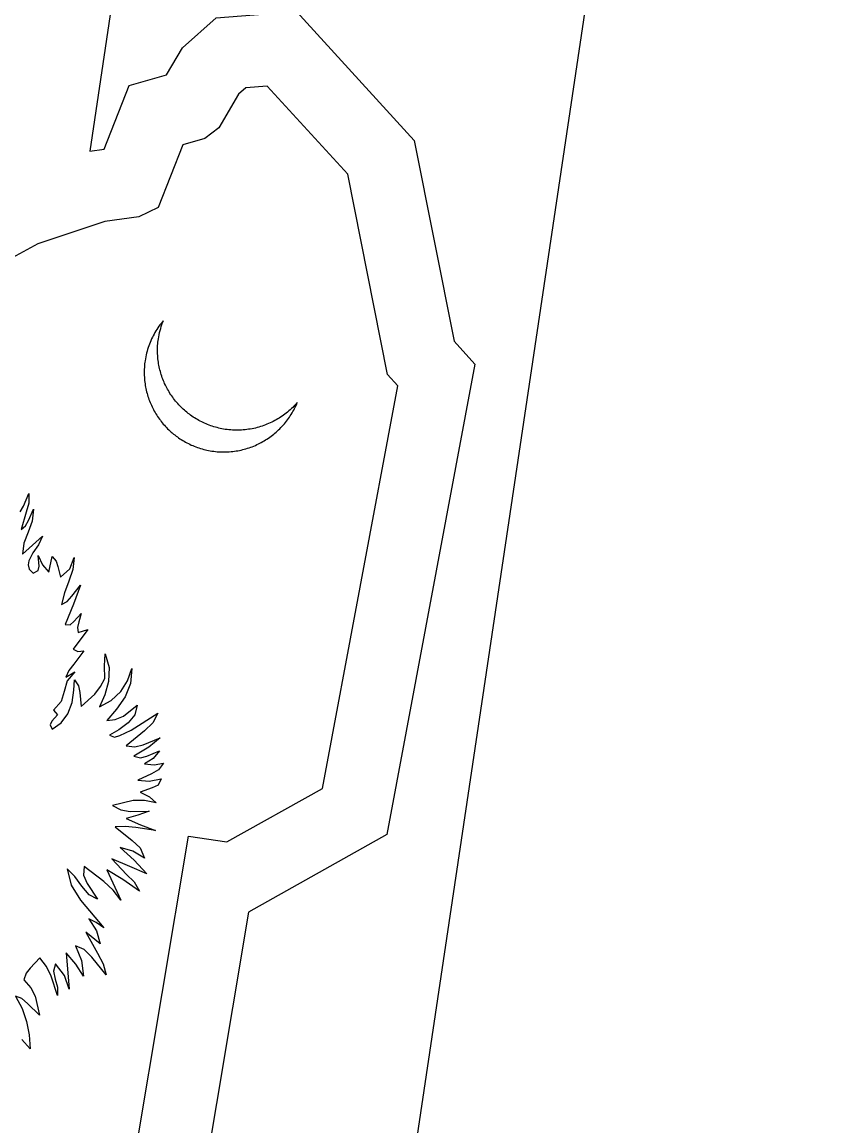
# Model space of a CAD drawing. Extents: x 1581789 to 1622364, y 1043167 to 1103486.
# Drawn here: x 1609068.181 to 1609071.039, y 1094193.742 to 1094197.581 of the extents above; entities that cross this region are included whole.
import ezdxf

# ---------------------------------------------------------------- set-up
doc = ezdxf.new("R2010")
doc.units = 0
doc.layers.add('RD_PD_PatLn2', color=7, linetype='Continuous')

msp = doc.modelspace()

# ---------------------------------------------------------------- linework, layer by layer
at = {"layer": 'RD_PD_PatLn2'}
for p, q in [((1609068.3072, 1094185.3468), (1609071.038, 1094203.6337)), ((1609068.3086, 1094185.3563), (1609071.0395, 1094203.6432)), ((1609068.9339, 1094197.33), (1609068.8651, 1094197.2122)), ((1609068.9592, 1094197.3521), (1609068.9339, 1094197.33)), ((1609069.0332, 1094197.3579), (1609068.9592, 1094197.3521)), ((1609069.3136, 1094197.0515), (1609069.0332, 1094197.3579)), ((1609068.8651, 1094197.2122), (1609068.8172, 1094197.1758)), ((1609068.8172, 1094197.1758), (1609068.7408, 1094197.1539)), ((1609068.7408, 1094197.1539), (1609068.6546, 1094196.9356)), ((1609069.4516, 1094196.3548), (1609069.3136, 1094197.0515)), ((1609068.5871, 1094196.9035), (1609068.469, 1094196.8868)), ((1609068.6546, 1094196.9356), (1609068.5871, 1094196.9035)), ((1609068.469, 1094196.8868), (1609068.2364, 1094196.8096)), ((1609068.2364, 1094196.8096), (1609068.0654, 1094196.7162)), ((1609069.4875, 1094196.3154), (1609069.4516, 1094196.3548)), ((1609069.2259, 1094194.916), (1609069.4875, 1094196.3154)), ((1609068.1822, 1094195.7308), (1609068.2524, 1094195.7928)), ((1609068.2742, 1094195.6678), (1609068.2857, 1094195.7221)), ((1609068.3764, 1094195.4584), (1609068.4099, 1094195.4686)), ((1609068.3616, 1094195.2578), (1609068.3635, 1094195.2929)), ((1609068.2901, 1094195.1876), (1609068.3046, 1094195.1719)), ((1609068.5602, 1094195.1182), (1609068.6536, 1094195.1771)), ((1609068.8934, 1094194.7298), (1609069.2259, 1094194.916)), ((1609068.5724, 1094193.6315), (1609068.7599, 1094194.7497)), ((1609068.7599, 1094194.7497), (1609068.8934, 1094194.7298)), ((1609068.3351, 1094194.3443), (1609068.3448, 1094194.2178))]:
    msp.add_line(p, q, dxfattribs=at)
for points in [[(1609069.4224, 1094203.8847), (1609068.4174, 1094197.1321), (1609068.4663, 1094197.1389), (1609068.5532, 1094197.3599), (1609068.6839, 1094197.3976), (1609068.7386, 1094197.4909), (1609068.8559, 1094197.5951), (1609069.1355, 1094197.617), (1609069.5451, 1094197.1686), (1609069.6836, 1094196.4711), (1609069.7559, 1094196.3909), (1609069.4503, 1094194.7551), (1609068.9692, 1094194.4852), (1609068.8019, 1094193.487), (1609068.4475, 1094193.2373), (1609067.7611, 1094192.7371), (1609066.6948, 1094185.5973)], [(1609068.6727, 1094196.5422), (1609068.6686, 1094196.5374), (1609068.6646, 1094196.5327), (1609068.6607, 1094196.5275), (1609068.657, 1094196.5227), (1609068.6535, 1094196.5175), (1609068.65, 1094196.5119), (1609068.6465, 1094196.5067), (1609068.6433, 1094196.5011), (1609068.6401, 1094196.4955), (1609068.6373, 1094196.4899), (1609068.6344, 1094196.4843), (1609068.6315, 1094196.4786), (1609068.629, 1094196.4726), (1609068.6264, 1094196.4666), (1609068.6238, 1094196.4606), (1609068.6219, 1094196.4544), (1609068.6196, 1094196.4484), (1609068.6177, 1094196.4423), (1609068.6157, 1094196.4358), (1609068.6141, 1094196.4293), (1609068.6128, 1094196.4231), (1609068.6112, 1094196.4166), (1609068.6102, 1094196.41), (1609068.6088, 1094196.4031), (1609068.6083, 1094196.3975), (1609068.6074, 1094196.3916), (1609068.6069, 1094196.3856), (1609068.6064, 1094196.3799), (1609068.6061, 1094196.3739), (1609068.606, 1094196.3682), (1609068.6058, 1094196.3625), (1609068.6059, 1094196.3567), (1609068.6061, 1094196.351), (1609068.6066, 1094196.3452), (1609068.6067, 1094196.3394), (1609068.6072, 1094196.334), (1609068.6081, 1094196.3281), (1609068.6089, 1094196.3226), (1609068.6098, 1094196.3171), (1609068.6106, 1094196.3115), (1609068.6118, 1094196.306), (1609068.613, 1094196.3004), (1609068.6143, 1094196.2952), (1609068.6158, 1094196.2895), (1609068.6173, 1094196.2842), (1609068.6189, 1094196.279), (1609068.6205, 1094196.2737), (1609068.6224, 1094196.2683), (1609068.6243, 1094196.2633), (1609068.6266, 1094196.2579), (1609068.6285, 1094196.2529), (1609068.6308, 1094196.2479), (1609068.6334, 1094196.2428), (1609068.6357, 1094196.238), (1609068.6383, 1094196.2329), (1609068.641, 1094196.2281), (1609068.6436, 1094196.2234), (1609068.6466, 1094196.2185), (1609068.6493, 1094196.2138), (1609068.6523, 1094196.2093), (1609068.6557, 1094196.2047), (1609068.6587, 1094196.2002), (1609068.6621, 1094196.1957), (1609068.6655, 1094196.1915), (1609068.6689, 1094196.1869), (1609068.6723, 1094196.1827), (1609068.6761, 1094196.1788), (1609068.6798, 1094196.1745), (1609068.6836, 1094196.1705), (1609068.6874, 1094196.1666), (1609068.6912, 1094196.1627), (1609068.6954, 1094196.159), (1609068.6995, 1094196.155), (1609068.7037, 1094196.1517), (1609068.7079, 1094196.148), (1609068.7124, 1094196.1447), (1609068.7166, 1094196.141), (1609068.7212, 1094196.138), (1609068.7258, 1094196.1346), (1609068.7304, 1094196.1315), (1609068.735, 1094196.1285), (1609068.7399, 1094196.1254), (1609068.7445, 1094196.1227), (1609068.7495, 1094196.1199), (1609068.7545, 1094196.1172), (1609068.7595, 1094196.1147), (1609068.7646, 1094196.1123), (1609068.7696, 1094196.1098), (1609068.775, 1094196.1077), (1609068.78, 1094196.1053), (1609068.7855, 1094196.1034), (1609068.7909, 1094196.1013), (1609068.7963, 1094196.0995), (1609068.8019, 1094196.098), (1609068.8073, 1094196.0961), (1609068.8128, 1094196.0946), (1609068.8187, 1094196.0931), (1609068.8242, 1094196.0919), (1609068.8301, 1094196.0907)], [(1609068.9568, 1094196.1628), (1609068.9507, 1094196.1623), (1609068.9445, 1094196.1619), (1609068.9384, 1094196.1615), (1609068.932, 1094196.1614), (1609068.9259, 1094196.1613), (1609068.9195, 1094196.1616), (1609068.9132, 1094196.1619), (1609068.9068, 1094196.1622), (1609068.9005, 1094196.1628), (1609068.8942, 1094196.1637), (1609068.8879, 1094196.1643), (1609068.882, 1094196.1652), (1609068.8764, 1094196.1664), (1609068.8706, 1094196.1676), (1609068.865, 1094196.1687), (1609068.8592, 1094196.1703), (1609068.8537, 1094196.1718), (1609068.8482, 1094196.1733), (1609068.8427, 1094196.1751), (1609068.8372, 1094196.1769), (1609068.8318, 1094196.1791), (1609068.8264, 1094196.1809), (1609068.8213, 1094196.183), (1609068.8159, 1094196.1855), (1609068.8109, 1094196.1879), (1609068.8059, 1094196.1904), (1609068.8009, 1094196.1928), (1609068.7959, 1094196.1956), (1609068.7909, 1094196.1983), (1609068.7862, 1094196.2011), (1609068.7813, 1094196.2042), (1609068.7767, 1094196.2072), (1609068.7721, 1094196.2102), (1609068.7675, 1094196.2133), (1609068.763, 1094196.2167), (1609068.7584, 1094196.22), (1609068.7542, 1094196.2237), (1609068.75, 1094196.227), (1609068.7458, 1094196.2307), (1609068.7417, 1094196.2347), (1609068.7375, 1094196.2383), (1609068.7338, 1094196.2423), (1609068.73, 1094196.2462), (1609068.7262, 1094196.2501), (1609068.7224, 1094196.2541), (1609068.7186, 1094196.2583), (1609068.7152, 1094196.2626), (1609068.7118, 1094196.2671), (1609068.7084, 1094196.2713), (1609068.7051, 1094196.2759), (1609068.702, 1094196.2804), (1609068.6987, 1094196.2849), (1609068.6956, 1094196.2894), (1609068.693, 1094196.2942), (1609068.69, 1094196.299), (1609068.6873, 1094196.3038), (1609068.6847, 1094196.3086), (1609068.682, 1094196.3133), (1609068.6797, 1094196.3184), (1609068.6771, 1094196.3235), (1609068.6749, 1094196.3286), (1609068.6729, 1094196.3336), (1609068.6706, 1094196.3386), (1609068.6687, 1094196.344), (1609068.6668, 1094196.3493), (1609068.6653, 1094196.3546), (1609068.6637, 1094196.3599), (1609068.6621, 1094196.3652), (1609068.6606, 1094196.3708), (1609068.6594, 1094196.376), (1609068.6582, 1094196.3816), (1609068.657, 1094196.3872), (1609068.6561, 1094196.3927), (1609068.6553, 1094196.3982), (1609068.6544, 1094196.4038), (1609068.6536, 1094196.4096), (1609068.6531, 1094196.4151), (1609068.6529, 1094196.4208), (1609068.6524, 1094196.4266), (1609068.6523, 1094196.4324), (1609068.6521, 1094196.4381), (1609068.6523, 1094196.4438), (1609068.6525, 1094196.4495), (1609068.6527, 1094196.4556), (1609068.6532, 1094196.4612), (1609068.6538, 1094196.4672), (1609068.6546, 1094196.4728), (1609068.6552, 1094196.4788), (1609068.6566, 1094196.4863), (1609068.658, 1094196.4935), (1609068.6594, 1094196.5007), (1609068.6612, 1094196.5079), (1609068.6633, 1094196.515), (1609068.6653, 1094196.5221), (1609068.6677, 1094196.5288), (1609068.67, 1094196.5356), (1609068.6727, 1094196.5422), (1609068.6727, 1094196.5422)], [(1609068.8301, 1094196.0907), (1609068.8357, 1094196.0899), (1609068.8416, 1094196.0887), (1609068.8479, 1094196.088), (1609068.8538, 1094196.0872), (1609068.8598, 1094196.0866), (1609068.8662, 1094196.0863), (1609068.8722, 1094196.0861), (1609068.8782, 1094196.0859), (1609068.8843, 1094196.0856), (1609068.89, 1094196.0858), (1609068.8962, 1094196.0862), (1609068.9019, 1094196.0864), (1609068.908, 1094196.0868), (1609068.9139, 1094196.0876), (1609068.9197, 1094196.0881), (1609068.9256, 1094196.0892), (1609068.9314, 1094196.0901), (1609068.937, 1094196.0913), (1609068.9429, 1094196.0924), (1609068.9485, 1094196.0939), (1609068.9541, 1094196.0951), (1609068.9598, 1094196.097), (1609068.9654, 1094196.0985), (1609068.9707, 1094196.1004), (1609068.9764, 1094196.1022), (1609068.9817, 1094196.1041), (1609068.9871, 1094196.1063), (1609068.9925, 1094196.1086), (1609068.9976, 1094196.1112), (1609069.003, 1094196.1134), (1609069.0081, 1094196.116), (1609069.0132, 1094196.1186), (1609069.0181, 1094196.1216), (1609069.0232, 1094196.1246), (1609069.028, 1094196.1275), (1609069.0329, 1094196.1305), (1609069.0377, 1094196.1338), (1609069.0426, 1094196.1368), (1609069.0471, 1094196.1402), (1609069.0517, 1094196.1439), (1609069.0563, 1094196.1473), (1609069.0605, 1094196.151), (1609069.0651, 1094196.1547), (1609069.0694, 1094196.1588), (1609069.0734, 1094196.1626), (1609069.0777, 1094196.1666), (1609069.0817, 1094196.1708), (1609069.0857, 1094196.1749), (1609069.0896, 1094196.179), (1609069.0934, 1094196.1835), (1609069.0971, 1094196.188), (1609069.1008, 1094196.1925), (1609069.1041, 1094196.1971), (1609069.1075, 1094196.2016), (1609069.1109, 1094196.2065), (1609069.114, 1094196.2114), (1609069.1175, 1094196.2163), (1609069.1202, 1094196.2213), (1609069.1233, 1094196.2262), (1609069.1261, 1094196.2312), (1609069.1289, 1094196.2365), (1609069.1314, 1094196.2419), (1609069.1339, 1094196.2472), (1609069.1364, 1094196.2526), (1609069.1385, 1094196.258), (1609069.1348, 1094196.2535), (1609069.1308, 1094196.249), (1609069.1264, 1094196.2446), (1609069.1224, 1094196.2405), (1609069.1181, 1094196.2364), (1609069.1135, 1094196.2324), (1609069.1091, 1094196.2283), (1609069.1046, 1094196.2246), (1609069.1, 1094196.2209), (1609069.095, 1094196.2173), (1609069.0904, 1094196.2136), (1609069.0856, 1094196.2103), (1609069.0803, 1094196.207), (1609069.0755, 1094196.2037), (1609069.0703, 1094196.2004), (1609069.0651, 1094196.1975), (1609069.06, 1094196.1946), (1609069.0548, 1094196.192), (1609069.0494, 1094196.1891), (1609069.0439, 1094196.1865), (1609069.0385, 1094196.1843), (1609069.0328, 1094196.1818), (1609069.0274, 1094196.1795), (1609069.0217, 1094196.1774), (1609069.016, 1094196.1755), (1609069.0103, 1094196.1737), (1609069.0043, 1094196.1719), (1609068.9987, 1094196.1703), (1609068.9928, 1094196.1689), (1609068.9868, 1094196.1674), (1609068.9809, 1094196.1663), (1609068.975, 1094196.1651), (1609068.9688, 1094196.1644), (1609068.963, 1094196.1635), (1609068.9568, 1094196.1628)], [(1609068.1747, 1094195.8775), (1609068.1865, 1094195.8976), (1609068.2052, 1094195.9417), (1609068.2049, 1094195.908), (1609068.1958, 1094195.8764), (1609068.178, 1094195.8157), (1609068.1934, 1094195.8289), (1609068.2039, 1094195.8469), (1609068.2207, 1094195.8871), (1609068.2165, 1094195.8456), (1609068.2022, 1094195.8063), (1609068.1877, 1094195.768), (1609068.1822, 1094195.7308)], [(1609068.2524, 1094195.7928), (1609068.2382, 1094195.7629), (1609068.2185, 1094195.7351), (1609068.2043, 1094195.7076), (1609068.2025, 1094195.6934), (1609068.2063, 1094195.678), (1609068.2194, 1094195.6642), (1609068.237, 1094195.6737), (1609068.2403, 1094195.6887), (1609068.2374, 1094195.7259), (1609068.2521, 1094195.6937), (1609068.2742, 1094195.6678)], [(1609068.2857, 1094195.7221), (1609068.2998, 1094195.7058), (1609068.3051, 1094195.6872), (1609068.3153, 1094195.6499), (1609068.3474, 1094195.6795), (1609068.3627, 1094195.719), (1609068.3578, 1094195.6773), (1609068.3443, 1094195.6365), (1609068.3288, 1094195.5956), (1609068.318, 1094195.5548), (1609068.3386, 1094195.5662), (1609068.3547, 1094195.584), (1609068.3841, 1094195.6228), (1609068.3604, 1094195.5569), (1609068.3312, 1094195.4854), (1609068.3486, 1094195.4845), (1609068.3617, 1094195.4957), (1609068.3862, 1094195.5244), (1609068.3785, 1094195.4952), (1609068.3739, 1094195.4753), (1609068.3764, 1094195.4584)], [(1609068.4099, 1094195.4686), (1609068.3592, 1094195.4), (1609068.3746, 1094195.392), (1609068.3955, 1094195.3946), (1609068.3616, 1094195.3478), (1609068.3438, 1094195.3258), (1609068.3329, 1094195.3028), (1609068.3644, 1094195.3217), (1609068.3384, 1094195.2895), (1609068.3275, 1094195.2531), (1609068.3168, 1094195.2176), (1609068.2901, 1094195.1876)], [(1609068.3635, 1094195.2929), (1609068.3769, 1094195.2723), (1609068.3826, 1094195.2492), (1609068.3867, 1094195.2001), (1609068.434, 1094195.2439), (1609068.4537, 1094195.27), (1609068.4687, 1094195.2977), (1609068.4675, 1094195.342), (1609068.4697, 1094195.3835), (1609068.4839, 1094195.3366), (1609068.482, 1094195.288), (1609068.4693, 1094195.241), (1609068.4506, 1094195.199), (1609068.4913, 1094195.2212), (1609068.5242, 1094195.2523), (1609068.5484, 1094195.2902), (1609068.5635, 1094195.3324), (1609068.5588, 1094195.2809), (1609068.5394, 1094195.2339), (1609068.51, 1094195.1908), (1609068.4758, 1094195.1514), (1609068.5054, 1094195.1554), (1609068.5334, 1094195.1671), (1609068.5815, 1094195.2047), (1609068.5729, 1094195.1719), (1609068.5498, 1094195.1434), (1609068.5179, 1094195.1195), (1609068.4851, 1094195.1008), (1609068.5025, 1094195.0935), (1609068.5209, 1094195.0992), (1609068.5602, 1094195.1182)], [(1609068.3046, 1094195.1719), (1609068.2842, 1094195.15), (1609068.2791, 1094195.1366), (1609068.2854, 1094195.1222), (1609068.3176, 1094195.1433), (1609068.3409, 1094195.1753), (1609068.3555, 1094195.2145), (1609068.3616, 1094195.2578)], [(1609068.6536, 1094195.1771), (1609068.6357, 1094195.1434), (1609068.6073, 1094195.1159), (1609068.5436, 1094195.0634), (1609068.5734, 1094195.06), (1609068.6028, 1094195.0677), (1609068.661, 1094195.0914), (1609068.6215, 1094195.0592), (1609068.5702, 1094195.0274), (1609068.5933, 1094195.0216), (1609068.6154, 1094195.0278), (1609068.6593, 1094195.0461), (1609068.6375, 1094195.0201), (1609068.6071, 1094195.0017), (1609068.6405, 1094194.9974), (1609068.6731, 1094195.0036), (1609068.6559, 1094194.9806), (1609068.6316, 1094194.967), (1609068.5834, 1094194.9442), (1609068.6227, 1094194.9411), (1609068.665, 1094194.9489), (1609068.6542, 1094194.9266), (1609068.6337, 1094194.9178), (1609068.5923, 1094194.9025), (1609068.6247, 1094194.8868), (1609068.6475, 1094194.8656), (1609068.6068, 1094194.8733), (1609068.5678, 1094194.8734), (1609068.4957, 1094194.8559), (1609068.5245, 1094194.8408), (1609068.557, 1094194.8353), (1609068.623, 1094194.8369), (1609068.5835, 1094194.8229), (1609068.543, 1094194.8117), (1609068.5932, 1094194.7887), (1609068.6449, 1094194.7696), (1609068.5764, 1094194.7798), (1609068.5399, 1094194.7839), (1609068.5049, 1094194.782)], [(1609068.5049, 1094194.782), (1609068.5645, 1094194.7341), (1609068.5924, 1094194.7087), (1609068.607, 1094194.6738), (1609068.5664, 1094194.6974), (1609068.5228, 1094194.7099), (1609068.5709, 1094194.6664), (1609068.6156, 1094194.6186), (1609068.5558, 1094194.6444), (1609068.4933, 1094194.6705), (1609068.5445, 1094194.6164), (1609068.5713, 1094194.5905), (1609068.5898, 1094194.5581), (1609068.5321, 1094194.5987), (1609068.4759, 1094194.6327), (1609068.5245, 1094194.5274), (1609068.4977, 1094194.5624), (1609068.4658, 1094194.5921), (1609068.3967, 1094194.6445), (1609068.3946, 1094194.6142), (1609068.4072, 1094194.5857), (1609068.4438, 1094194.531), (1609068.414, 1094194.5459), (1609068.3891, 1094194.5755), (1609068.3652, 1094194.6095), (1609068.3379, 1094194.6361), (1609068.352, 1094194.5797), (1609068.3845, 1094194.5267), (1609068.466, 1094194.4313), (1609068.4388, 1094194.4498), (1609068.4134, 1094194.4627), (1609068.4395, 1094194.4207), (1609068.4526, 1094194.3756), (1609068.403, 1094194.4154), (1609068.4437, 1094194.3426), (1609068.4632, 1094194.3063), (1609068.4736, 1094194.268), (1609068.4235, 1094194.3291), (1609068.397, 1094194.3553), (1609068.3673, 1094194.3682), (1609068.3879, 1094194.3169), (1609068.3954, 1094194.2629), (1609068.3686, 1094194.3049), (1609068.3351, 1094194.3443)], [(1609068.3448, 1094194.2178), (1609068.3282, 1094194.2648), (1609068.297, 1094194.3062), (1609068.2904, 1094194.2802), (1609068.2965, 1094194.253), (1609068.3047, 1094194.2248), (1609068.304, 1094194.1953), (1609068.2825, 1094194.2632), (1609068.2665, 1094194.2963), (1609068.2427, 1094194.3261), (1609068.2092, 1094194.2913), (1609068.195, 1094194.2729), (1609068.1875, 1094194.2498), (1609068.2114, 1094194.2229), (1609068.2272, 1094194.1929), (1609068.2416, 1094194.1268), (1609068.2006, 1094194.1683), (1609068.18, 1094194.1858), (1609068.1585, 1094194.1934), (1609068.181, 1094194.1503), (1609068.1969, 1094194.1054), (1609068.2064, 1094194.0585), (1609068.209, 1094194.01), (1609068.1802, 1094194.0432)]]:
    msp.add_lwpolyline(points, dxfattribs=at)

doc.saveas('drawing.dxf')
